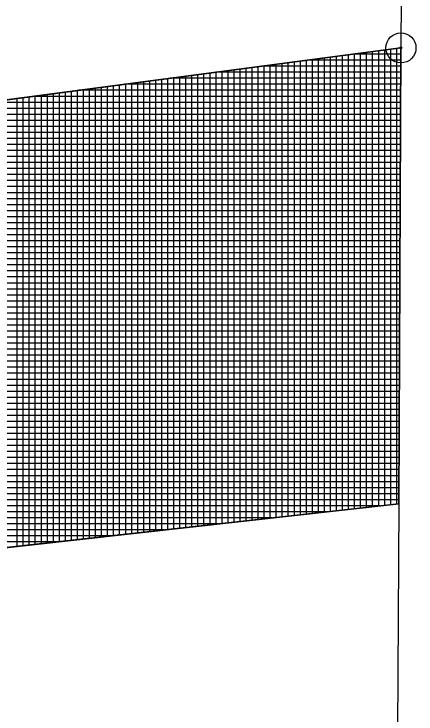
# Model space of a CAD drawing. Extents: x -565346 to -564154, y -1097386 to -1095620.
# Drawn here: x -565065.62 to -565052.27, y -1095858.26 to -1095835 of the extents above; entities that cross this region are included whole.
import ezdxf

# ---------------------------------------------------------------- set-up
doc = ezdxf.new("R2010")
doc.units = 0
for name, color, linetype in [('Vrstva 1', 7, 'Continuous'), ('Vrstva 13', 7, 'Continuous'), ('Vrstva 24', 7, 'Continuous'), ('Vrstva 43', 7, 'Continuous')]:
    doc.layers.add(name, color=color, linetype=linetype)

msp = doc.modelspace()

# ---------------------------------------------------------------- linework, layer by layer
at = {"layer": 'Vrstva 1'}
for p, q in [((-565052.77, -1095836.13), (-565052.84, -1095851.27)), ((-565052.84, -1095851.27), (-565230.93, -1095871.19)), ((-565052.84, -1095851.27), (-565052.89, -1095860.79))]:
    msp.add_line(p, q, dxfattribs=at)
at = {"layer": 'Vrstva 13'}
for p in [(-565052.69, -1095821.13), (-565130.42, -1095846.37)]:
    msp.add_line(p, (-565052.77, -1095836.13), dxfattribs=at)
at = {"layer": 'Vrstva 24'}
for radius in [0.5, 0.0327]:
    msp.add_circle((-565052.77, -1095836.13), radius, dxfattribs=at)
at = {"layer": 'Vrstva 43'}
for p, q in [((-565052.77, -1095836.14), (-565052.846, -1095836.14)), ((-565054.52, -1095836.361), (-565054.52, -1095851.458)), ((-565052.771, -1095836.34), (-565054.362, -1095836.34)), ((-565054.32, -1095836.334), (-565054.32, -1095851.436)), ((-565054.12, -1095836.308), (-565054.12, -1095851.413)), ((-565053.92, -1095836.282), (-565053.92, -1095851.391)), ((-565053.72, -1095836.255), (-565053.72, -1095851.368)), ((-565053.52, -1095836.229), (-565053.52, -1095851.346)), ((-565053.32, -1095836.203), (-565053.32, -1095851.324)), ((-565053.12, -1095836.176), (-565053.12, -1095851.301)), ((-565052.92, -1095836.15), (-565052.92, -1095851.279)), ((-565056.32, -1095836.598), (-565056.32, -1095851.659)), ((-565056.12, -1095836.572), (-565056.12, -1095851.637)), ((-565055.92, -1095836.545), (-565055.92, -1095851.615)), ((-565052.772, -1095836.54), (-565055.879, -1095836.54)), ((-565055.72, -1095836.519), (-565055.72, -1095851.592)), ((-565055.52, -1095836.493), (-565055.52, -1095851.57)), ((-565055.32, -1095836.466), (-565055.32, -1095851.547)), ((-565055.12, -1095836.44), (-565055.12, -1095851.525)), ((-565054.92, -1095836.414), (-565054.92, -1095851.503)), ((-565054.72, -1095836.387), (-565054.72, -1095851.48)), ((-565058.12, -1095836.836), (-565058.12, -1095851.861)), ((-565057.92, -1095836.809), (-565057.92, -1095851.838)), ((-565057.72, -1095836.783), (-565057.72, -1095851.816)), ((-565057.52, -1095836.756), (-565057.52, -1095851.793)), ((-565052.773, -1095836.74), (-565057.396, -1095836.74)), ((-565057.32, -1095836.73), (-565057.32, -1095851.771)), ((-565057.12, -1095836.704), (-565057.12, -1095851.749)), ((-565056.92, -1095836.677), (-565056.92, -1095851.726)), ((-565056.72, -1095836.651), (-565056.72, -1095851.704)), ((-565056.52, -1095836.625), (-565056.52, -1095851.682)), ((-565059.92, -1095837.073), (-565059.92, -1095852.062)), ((-565059.72, -1095837.047), (-565059.72, -1095852.04)), ((-565059.52, -1095837.02), (-565059.52, -1095852.017)), ((-565059.32, -1095836.994), (-565059.32, -1095851.995)), ((-565059.12, -1095836.967), (-565059.12, -1095851.972)), ((-565058.92, -1095836.941), (-565058.92, -1095851.95)), ((-565052.774, -1095836.94), (-565058.912, -1095836.94)), ((-565058.72, -1095836.915), (-565058.72, -1095851.928)), ((-565058.52, -1095836.888), (-565058.52, -1095851.905)), ((-565058.32, -1095836.862), (-565058.32, -1095851.883)), ((-565061.72, -1095837.31), (-565061.72, -1095852.263)), ((-565061.52, -1095837.284), (-565061.52, -1095852.241)), ((-565061.32, -1095837.258), (-565061.32, -1095852.219)), ((-565061.12, -1095837.231), (-565061.12, -1095852.196)), ((-565060.92, -1095837.205), (-565060.92, -1095852.174)), ((-565060.72, -1095837.178), (-565060.72, -1095852.151)), ((-565060.52, -1095837.152), (-565060.52, -1095852.129)), ((-565052.775, -1095837.14), (-565060.429, -1095837.14)), ((-565060.32, -1095837.126), (-565060.32, -1095852.107)), ((-565060.12, -1095837.099), (-565060.12, -1095852.084)), ((-565052.777, -1095837.54), (-565063.462, -1095837.54)), ((-565063.32, -1095837.521), (-565063.32, -1095852.442)), ((-565063.12, -1095837.495), (-565063.12, -1095852.42)), ((-565062.92, -1095837.469), (-565062.92, -1095852.397)), ((-565062.72, -1095837.442), (-565062.72, -1095852.375)), ((-565062.52, -1095837.416), (-565062.52, -1095852.353)), ((-565062.32, -1095837.389), (-565062.32, -1095852.33)), ((-565062.12, -1095837.363), (-565062.12, -1095852.308)), ((-565052.776, -1095837.34), (-565061.945, -1095837.34)), ((-565061.92, -1095837.337), (-565061.92, -1095852.286)), ((-565065.12, -1095837.759), (-565065.12, -1095852.644)), ((-565052.777, -1095837.74), (-565064.979, -1095837.74)), ((-565064.92, -1095837.732), (-565064.92, -1095852.621)), ((-565064.72, -1095837.706), (-565064.72, -1095852.599)), ((-565064.52, -1095837.68), (-565064.52, -1095852.576)), ((-565064.32, -1095837.653), (-565064.32, -1095852.554)), ((-565064.12, -1095837.627), (-565064.12, -1095852.532)), ((-565063.92, -1095837.6), (-565063.92, -1095852.509)), ((-565063.72, -1095837.574), (-565063.72, -1095852.487)), ((-565063.52, -1095837.548), (-565063.52, -1095852.465)), ((-565052.778, -1095837.94), (-565066.495, -1095837.94)), ((-565065.52, -1095837.811), (-565065.52, -1095852.688)), ((-565065.32, -1095837.785), (-565065.32, -1095852.666)), ((-565052.779, -1095838.14), (-565068.012, -1095838.14)), ((-565052.78, -1095838.34), (-565069.528, -1095838.34)), ((-565052.781, -1095838.54), (-565071.045, -1095838.54)), ((-565052.782, -1095838.74), (-565072.562, -1095838.74)), ((-565052.784, -1095839.14), (-565075.595, -1095839.14)), ((-565052.783, -1095838.94), (-565074.078, -1095838.94)), ((-565052.785, -1095839.34), (-565077.111, -1095839.34)), ((-565052.786, -1095839.54), (-565078.628, -1095839.54)), ((-565052.787, -1095839.74), (-565080.145, -1095839.74)), ((-565052.788, -1095839.94), (-565081.661, -1095839.94)), ((-565052.789, -1095840.14), (-565083.178, -1095840.14)), ((-565052.79, -1095840.54), (-565086.211, -1095840.54)), ((-565052.789, -1095840.34), (-565084.694, -1095840.34)), ((-565052.791, -1095840.74), (-565087.728, -1095840.74)), ((-565052.792, -1095840.94), (-565089.244, -1095840.94)), ((-565052.793, -1095841.14), (-565090.761, -1095841.14)), ((-565052.794, -1095841.34), (-565092.277, -1095841.34)), ((-565052.795, -1095841.54), (-565093.794, -1095841.54)), ((-565052.797, -1095841.94), (-565096.827, -1095841.94)), ((-565052.796, -1095841.74), (-565095.311, -1095841.74)), ((-565052.798, -1095842.14), (-565098.344, -1095842.14)), ((-565052.799, -1095842.34), (-565099.86, -1095842.34)), ((-565052.8, -1095842.54), (-565101.377, -1095842.54)), ((-565052.801, -1095842.74), (-565102.894, -1095842.74)), ((-565052.801, -1095842.94), (-565104.41, -1095842.94)), ((-565052.803, -1095843.34), (-565107.443, -1095843.34)), ((-565052.802, -1095843.14), (-565105.927, -1095843.14)), ((-565052.804, -1095843.54), (-565108.96, -1095843.54)), ((-565052.805, -1095843.74), (-565110.477, -1095843.74)), ((-565052.806, -1095843.94), (-565111.993, -1095843.94)), ((-565052.807, -1095844.14), (-565113.51, -1095844.14)), ((-565052.808, -1095844.34), (-565115.027, -1095844.34)), ((-565052.81, -1095844.74), (-565118.06, -1095844.74)), ((-565052.809, -1095844.54), (-565116.543, -1095844.54)), ((-565052.811, -1095844.94), (-565119.576, -1095844.94)), ((-565052.812, -1095845.14), (-565121.093, -1095845.14)), ((-565052.813, -1095845.34), (-565122.61, -1095845.34)), ((-565052.814, -1095845.54), (-565124.126, -1095845.54)), ((-565052.814, -1095845.74), (-565125.643, -1095845.74)), ((-565052.816, -1095846.14), (-565128.676, -1095846.14)), ((-565052.815, -1095845.94), (-565127.159, -1095845.94)), ((-565052.817, -1095846.34), (-565130.193, -1095846.34)), ((-565052.818, -1095846.54), (-565132.899, -1095846.54)), ((-565052.819, -1095846.74), (-565135.814, -1095846.74)), ((-565052.82, -1095846.94), (-565138.73, -1095846.94)), ((-565052.821, -1095847.14), (-565141.646, -1095847.14)), ((-565052.823, -1095847.54), (-565147.478, -1095847.54)), ((-565052.822, -1095847.34), (-565144.562, -1095847.34)), ((-565052.824, -1095847.74), (-565150.394, -1095847.74)), ((-565052.825, -1095847.94), (-565153.31, -1095847.94)), ((-565052.826, -1095848.14), (-565156.225, -1095848.14)), ((-565052.826, -1095848.34), (-565159.141, -1095848.34)), ((-565052.827, -1095848.54), (-565162.057, -1095848.54)), ((-565052.828, -1095848.74), (-565164.973, -1095848.74)), ((-565052.83, -1095849.14), (-565170.805, -1095849.14)), ((-565052.829, -1095848.94), (-565167.889, -1095848.94)), ((-565052.831, -1095849.34), (-565173.721, -1095849.34)), ((-565052.832, -1095849.54), (-565176.637, -1095849.54)), ((-565052.833, -1095849.74), (-565179.552, -1095849.74)), ((-565052.834, -1095849.94), (-565182.468, -1095849.94)), ((-565052.835, -1095850.14), (-565185.384, -1095850.14)), ((-565052.837, -1095850.54), (-565189.769, -1095850.54)), ((-565052.836, -1095850.34), (-565188.3, -1095850.34)), ((-565052.838, -1095850.74), (-565191.238, -1095850.74)), ((-565052.838, -1095850.94), (-565192.707, -1095850.94)), ((-565052.839, -1095851.14), (-565194.176, -1095851.14)), ((-565053.466, -1095851.34), (-565195.645, -1095851.34)), ((-565055.254, -1095851.54), (-565197.114, -1095851.54)), ((-565058.83, -1095851.94), (-565200.052, -1095851.94)), ((-565057.042, -1095851.74), (-565198.583, -1095851.74)), ((-565060.618, -1095852.14), (-565201.522, -1095852.14)), ((-565062.406, -1095852.34), (-565202.991, -1095852.34)), ((-565064.194, -1095852.54), (-565204.46, -1095852.54))]:
    msp.add_line(p, q, dxfattribs=at)
msp.add_lwpolyline([(-565311.82, -1095858.04), (-565322.62, -1095856.13), (-565322.28, -1095873.28), (-565318.28, -1095873.19), (-565230.93, -1095871.19), (-565052.84, -1095851.27), (-565052.77, -1095836.13), (-565130.42, -1095846.37), (-565188.3, -1095850.34), (-565231.27, -1095856.19)], close=True, dxfattribs=at)

doc.saveas('drawing.dxf')
